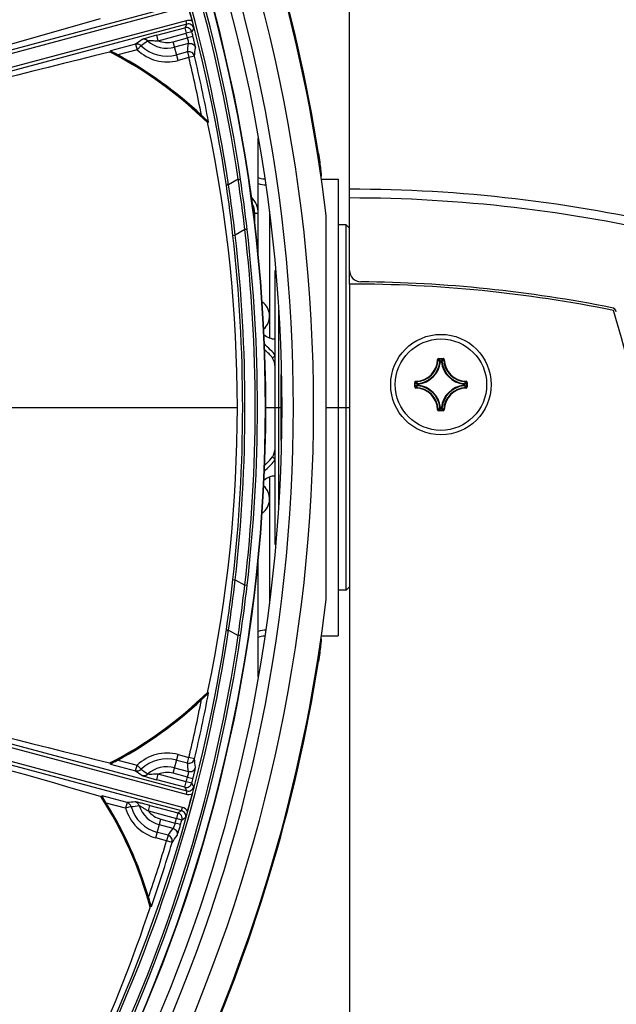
# Model space of a CAD drawing. Header units: millimetres. Extents: x 0 to 420, y 0 to 297.
# Tile 261 of 265: x 387 to 397, y 208 to 226. Entities that reach past the tile are written whole.
import ezdxf

# ---------------------------------------------------------------- set-up
doc = ezdxf.new("R2010")
doc.units = ezdxf.units.MM
doc.header["$LTSCALE"] = 23.1
doc.layers.get('0').update_dxf_attribs({"linetype": 'CONTINUOUS'})
for name, color, linetype in [('02___PRT_ALL_AXES', 7, 'CONTINUOUS'), ('03___PRT_ALL_CURVES', 7, 'CONTINUOUS'), ('AXES', 7, 'CONTINUOUS'), ('DIM_PILOTEES', 7, 'CONTINUOUS')]:
    doc.layers.add(name, color=color, linetype=linetype)
doc.styles.get("Standard").update_dxf_attribs({"font": 'txt', "width": 0.7})
doc.styles.add('TEXTSTYLE_4', font='txt')
doc.dimstyles.new('DIMSTYLE_6', dxfattribs={"dimtxt": 2.5, "dimasz": 3.5, "dimexe": 2, "dimexo": 0, "dimtad": 1, "dimlfac": 5, "dimdsep": 46, "dimtxsty": 'Standard', "dimblk": '_FILLED', "dimblk1": '_FILLED', "dimblk2": '_FILLED', "dimcen": 0.09, "dimazin": 2, "dimtp": 0.8, "dimtm": 0.8, "dimtfac": 1, "dimtofl": 0, "dimtmove": 0, "dimatfit": 3, "dimldrblk": '_FILLED', "dimfxl": 0, "dimtolj": 1, "dimarcsym": 0})
doc.dimstyles.new('DIMSTYLE_7', dxfattribs={"dimtxt": 2.5, "dimasz": 3.5, "dimexe": 2, "dimexo": 0, "dimtad": 1, "dimlfac": 5, "dimdsep": 46, "dimtxsty": 'Standard', "dimblk": '_FILLED', "dimblk1": '_FILLED', "dimblk2": '_FILLED', "dimcen": 0.09, "dimazin": 2, "dimtp": 0.5, "dimtm": 0.5, "dimtfac": 1, "dimtmove": 0, "dimatfit": 2, "dimldrblk": '_FILLED', "dimfxl": 0, "dimtolj": 1, "dimarcsym": 0})

# ---------------------------------------------------------------- blocks, each defined once
blk = doc.blocks.new('_FILLED')
at = {"color": 0, "linetype": 'ByBlock'}
blk.add_solid([(0, 0), (-1, 0.1429), (-1, -0.1429)], dxfattribs=at)
blk = doc.blocks.new('*D11')
at = {"layer": 'DIM_PILOTEES', "color": 2, "linetype": 'Continuous'}
for p, q in [((321.931, 202.543), (321.931, 257.134)), ((405.531, 202.543), (405.531, 257.134)), ((321.931, 255.134), (363.731, 255.134)), ((405.531, 255.134), (363.731, 255.134))]:
    blk.add_line(p, q, dxfattribs=at)
at = {"layer": 'DIM_PILOTEES', "color": 2, "linetype": 'Continuous', "xscale": 3.5, "yscale": 3.5, "zscale": 3.5, "rotation": 180}
blk.add_blockref('_FILLED', (321.931, 255.134), dxfattribs=at)
at = {"layer": 'DIM_PILOTEES', "color": 2, "linetype": 'Continuous', "xscale": 3.5, "yscale": 3.5, "zscale": 3.5}
blk.add_blockref('_FILLED', (405.531, 255.134), dxfattribs=at)
at = {"layer": 'DIM_PILOTEES', "color": 2, "linetype": 'Continuous', "insert": (363.731, 258.259), "char_height": 2.5, "width": 8.03571, "attachment_point": 2, "line_spacing_factor": 0.9}
blk.add_mtext('{\\ftxt;\\W0.0001;\\H0.0001;\\~}{\\ftxt;\\W2.1428571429;\\H2.5; }{\\ftxt;\\W0.0001;\\H0.0001;\\~}', dxfattribs=at)
blk = doc.blocks.new('*D12')
at = {"layer": 'DIM_PILOTEES', "color": 2, "linetype": 'Continuous'}
for p, q in [((363.731, 218.743), (400.658, 248.238)), ((385.914, 236.461), (363.731, 218.743)), ((341.548, 201.025), (363.731, 218.743))]:
    blk.add_line(p, q, dxfattribs=at)
at = {"layer": 'DIM_PILOTEES', "color": 2, "linetype": 'Continuous', "xscale": 3.5, "yscale": 3.5, "zscale": 3.5}
for p, rotation in [((385.914, 236.461), 38.6153868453), ((341.548, 201.025), 218.6153868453)]:
    blk.add_blockref('_FILLED', p, dxfattribs=dict(at, rotation=rotation))
at = {"layer": 'DIM_PILOTEES', "color": 2, "linetype": 'Continuous', "insert": (388.987, 242.915), "char_height": 2.5, "width": 18.66071, "attachment_point": 1, "rotation": 38.6154, "line_spacing_factor": 0.9, "style": 'TEXTSTYLE_4'}
blk.add_mtext('{\\ftxt;\\W0.0001;\\H0.0001;\\~}{\\ftxt;\\W1.3333333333;\\H2.5; }{\\ftxt;\\W0.0001;\\H0.0001;\\~}{\\ftxt;\\W0.0001;\\H0.0001;\\~}{\\ftxt;\\W3.6428571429;\\H2.5; }{\\ftxt;\\W0.0001;\\H0.0001;\\~}', dxfattribs=at)

msp = doc.modelspace()

# ---------------------------------------------------------------- linework, layer by layer
at = {"color": 7, "linetype": 'Continuous'}
for p, q in [((392.331, 220.9049), (392.331, 226.3491)), ((379.3597, 223.1185), (389.3899, 225.8061)), ((379.3757, 223.0588), (389.4059, 225.7463)), ((389.4676, 225.5161), (379.4374, 222.8286)), ((389.4836, 225.4564), (389.4676, 225.5161)), ((389.4836, 225.4564), (379.4534, 222.7688)), ((388.9544, 225.2603), (389.4459, 225.392)), ((389.4836, 225.4564), (389.4459, 225.392)), ((389.4459, 225.392), (389.4718, 225.2955)), ((389.6063, 225.3847), (389.5686, 225.3201)), ((388.9803, 225.1638), (388.9544, 225.2603)), ((388.9803, 225.1638), (389.4718, 225.2955)), ((389.2426, 225.1482), (389.4921, 225.2151)), ((389.5686, 225.3201), (389.4718, 225.2955)), ((389.5891, 225.2394), (389.4921, 225.2151)), ((388.1459, 224.9691), (388.1478, 224.9864)), ((388.5849, 225.1035), (388.1478, 224.9864)), ((388.6108, 225.007), (388.2734, 224.9166)), ((388.5849, 225.1035), (388.6108, 225.007)), ((388.6799, 225.0787), (388.6108, 225.007)), ((389.3302, 224.8212), (389.2426, 225.1482)), ((389.5086, 225.1163), (389.2684, 225.052)), ((388.1266, 224.9639), (388.1459, 224.9691)), ((389.4928, 224.9679), (389.3044, 224.9174)), ((389.5186, 224.8717), (389.3302, 224.8212)), ((389.4928, 224.9679), (389.5186, 224.8717)), ((389.6159, 224.8948), (389.5186, 224.8717)), ((389.8627, 223.7436), (389.8477, 223.7356)), ((390.731, 221.4349), (390.731, 223.4604)), ((391.7629, 223.1934), (391.7857, 223.1934)), ((390.3805, 222.7385), (390.2118, 222.6411)), ((391.8285, 222.7434), (392.131, 222.7434)), ((390.671, 222.1434), (390.731, 222.1434)), ((390.671, 221.9534), (390.671, 222.1434)), ((390.931, 222.1835), (390.931, 219.9611)), ((391.9211, 215.3795), (391.9211, 222.1073)), ((392.271, 221.9434), (392.131, 221.9434)), ((392.271, 221.9434), (392.331, 221.8834)), ((392.271, 215.5434), (392.271, 221.9434)), ((390.2892, 221.755), (390.329, 221.7595)), ((390.4979, 221.857), (390.329, 221.7595)), ((390.5376, 221.8616), (390.4979, 221.857)), ((391.031, 216.3453), (391.031, 221.1415)), ((391.091, 216.987), (391.091, 220.4998)), ((390.981, 219.6097), (391.031, 219.6553)), ((393.8717, 219.5832), (393.8817, 219.5829)), ((393.8916, 219.6026), (393.9704, 219.6026)), ((393.8916, 219.6026), (393.8916, 219.5926)), ((393.8916, 219.5926), (393.9704, 219.5926)), ((393.9229, 219.5492), (393.913, 219.5502)), ((393.9229, 219.5592), (393.939, 219.5592)), ((393.9229, 219.5492), (393.9229, 219.5592)), ((393.923, 219.5492), (393.939, 219.5492)), ((393.939, 219.5492), (393.939, 219.5592)), ((393.939, 219.5492), (393.9489, 219.5502)), ((393.9704, 219.6026), (393.9704, 219.5926)), ((393.9903, 219.5832), (393.9803, 219.5829)), ((391.131, 218.1664), (391.131, 219.3204)), ((393.4718, 219.1828), (393.4818, 219.1828)), ((393.4718, 219.104), (393.4718, 219.1828)), ((393.4818, 219.104), (393.4818, 219.1828)), ((393.4912, 219.2027), (393.4915, 219.1927)), ((393.5252, 219.1514), (393.5152, 219.1514)), ((393.5152, 219.1354), (393.5152, 219.1514)), ((393.5252, 219.1354), (393.5152, 219.1354)), ((393.5252, 219.1514), (393.5242, 219.1614)), ((393.5252, 219.1354), (393.5242, 219.1254)), ((393.5252, 219.1354), (393.5252, 219.1514)), ((394.3368, 219.1514), (394.3378, 219.1614)), ((394.3368, 219.1514), (394.3468, 219.1514)), ((394.3368, 219.1514), (394.3368, 219.1354)), ((394.3368, 219.1354), (394.3468, 219.1354)), ((394.3368, 219.1354), (394.3378, 219.1254)), ((394.3468, 219.1514), (394.3468, 219.1354)), ((394.3708, 219.2027), (394.3705, 219.1927)), ((394.3902, 219.1828), (394.3802, 219.1828)), ((394.3802, 219.1828), (394.3802, 219.104)), ((394.3902, 219.1828), (394.3902, 219.104)), ((393.4718, 219.104), (393.4818, 219.104)), ((393.4912, 219.0841), (393.4915, 219.0941)), ((394.3708, 219.0841), (394.3705, 219.0941)), ((394.3902, 219.104), (394.3802, 219.104)), ((379.9305, 218.7434), (390.3661, 218.7434)), ((393.8717, 218.7036), (393.8817, 218.7039)), ((393.9704, 218.6942), (393.8916, 218.6942)), ((393.8916, 218.6842), (393.8916, 218.6942)), ((393.9704, 218.6842), (393.8916, 218.6842)), ((393.9229, 218.7376), (393.913, 218.7366)), ((393.9229, 218.7376), (393.9229, 218.7276)), ((393.939, 218.7276), (393.9229, 218.7276)), ((393.939, 218.7376), (393.923, 218.7376)), ((393.939, 218.7376), (393.9489, 218.7366)), ((393.939, 218.7376), (393.939, 218.7276)), ((393.9704, 218.6842), (393.9704, 218.6942)), ((393.9903, 218.7036), (393.9803, 218.7039)), ((390.981, 217.8771), (391.031, 217.8315)), ((390.931, 217.5257), (390.931, 215.3033)), ((390.731, 214.0264), (390.731, 216.0519)), ((390.2892, 215.7318), (390.329, 215.7273)), ((390.329, 215.7273), (390.4979, 215.6298)), ((390.5376, 215.6252), (390.4979, 215.6298)), ((392.271, 215.5434), (392.131, 215.5434)), ((392.271, 215.5434), (392.331, 215.6034)), ((390.2118, 214.8457), (390.3805, 214.7483)), ((379.4374, 214.6582), (389.4676, 211.9707)), ((379.4534, 214.718), (389.4836, 212.0304)), ((391.8285, 214.7434), (392.131, 214.7434)), ((389.3899, 211.6807), (379.3597, 214.3683)), ((389.4059, 211.7405), (379.3757, 214.428)), ((391.7857, 214.2934), (391.7629, 214.2934)), ((389.8477, 213.7512), (389.8627, 213.7432)), ((388.2734, 212.5702), (388.6108, 212.4798)), ((389.2426, 212.3386), (389.3302, 212.6656)), ((389.3044, 212.5694), (389.4928, 212.5189)), ((389.3302, 212.6656), (389.5186, 212.6151)), ((389.4928, 212.5189), (389.5186, 212.6151)), ((389.6159, 212.592), (389.5186, 212.6151)), ((388.1266, 212.5229), (388.1459, 212.5177)), ((388.1478, 212.5004), (388.1459, 212.5177)), ((388.1478, 212.5004), (388.5849, 212.3833)), ((388.5849, 212.3833), (388.6108, 212.4798)), ((388.6799, 212.4081), (388.6108, 212.4798)), ((389.2684, 212.4348), (389.5086, 212.3705)), ((388.9544, 212.2265), (388.9803, 212.323)), ((389.4459, 212.0948), (388.9544, 212.2265)), ((389.4718, 212.1914), (388.9803, 212.323)), ((389.4921, 212.2717), (389.2426, 212.3386)), ((389.4921, 212.2717), (389.5891, 212.2474)), ((389.4459, 212.0948), (389.4718, 212.1914)), ((389.4836, 212.0304), (389.4459, 212.0948)), ((389.5686, 212.1667), (389.4718, 212.1914)), ((389.6063, 212.1021), (389.5686, 212.1667)), ((387.9685, 211.9327), (387.9878, 211.9275)), ((387.9878, 211.9275), (387.9981, 211.9416)), ((388.4352, 211.8245), (387.9981, 211.9416)), ((389.4836, 212.0304), (389.4676, 211.9707)), ((388.4093, 211.7279), (388.072, 211.8183)), ((388.4352, 211.8245), (388.4093, 211.7279)), ((388.5051, 211.7555), (388.4093, 211.7279)), ((388.8077, 211.6789), (388.8336, 211.7755)), ((388.8336, 211.7755), (389.3251, 211.6438)), ((389.3899, 211.6807), (389.4059, 211.7405)), ((388.8077, 211.6789), (389.2992, 211.5472)), ((388.9395, 211.2073), (389.0271, 211.5343)), ((389.0271, 211.5343), (389.2766, 211.4675)), ((389.3251, 211.6438), (389.2992, 211.5472)), ((389.3954, 211.5202), (389.2992, 211.5472)), ((389.3899, 211.6807), (389.3251, 211.6438)), ((389.4603, 211.5573), (389.3954, 211.5202)), ((389.2415, 211.3737), (389.0013, 211.4381)), ((389.3727, 211.4401), (389.2766, 211.4675)), ((389.1279, 211.1568), (388.9395, 211.2073)), ((389.1537, 211.253), (388.9652, 211.3035)), ((389.1537, 211.253), (389.1279, 211.1568)), ((389.2236, 211.1282), (389.1279, 211.1568)), ((388.8618, 210.0078), (388.8448, 210.0084))]:
    msp.add_line(p, q, dxfattribs=at)
msp.add_circle((393.931, 219.1434), 0.88, dxfattribs=at)
for centre, radius, start, end in [((363.731, 218.7434), 27.971, 334.63474, 25.36526), ((363.731, 218.7434), 28.3901, 6.80494, 24.56645), ((363.731, 218.7434), 28.4055, 9.01309, 24.55854), ((363.731, 218.7434), 27.6178, 335.07501, 24.92499), ((363.8948, 218.8405), 26.7709, 8.3724, 25.27098), ((363.8807, 218.8321), 26.8273, 8.37935, 25.27275), ((363.731, 218.7434), 27.1277, 335.0188, 24.9812), ((363.731, 218.7434), 27.1344, 335.02937, 24.97063), ((363.731, 218.7434), 27.4179, 335.07501, 24.92499), ((363.5813, 218.6548), 26.8885, 8.50716, 25.07083), ((363.5955, 218.6632), 26.912, 8.50024, 25.06899), ((392.331, 197.5434), 28.8057, 72.15232, 90), ((392.331, 197.5434), 28.8034, 72.18188, 90), ((363.731, 218.7434), 26.7158, 14.66537, 15.33463), ((326.9023, 435.2885), 218.4436, 283.915877, 286.23343), ((389.5095, 225.3599), 0.1618, 65.53973, 105.01277), ((389.4717, 225.2953), 0.1001, 14.35687, 104.92404), ((389.5095, 225.3599), 0.0998, 14.33349, 105.06158), ((412.2187, 192.2192), 40.4961, 125.50336, 125.70457), ((378.8735, 238.0878), 16.2912, 307.00931, 307.50671), ((388.726, 225.0898), 0.0999, 48.28337, 104.79585), ((389.1348, 225.5503), 0.5159, 228.43263, 285), ((389.1348, 225.5503), 0.4163, 248.21049, 285), ((363.731, 218.7434), 26.5616, 14.1019, 14.28078), ((363.731, 218.7434), 26.6615, 14.1019, 14.28078), ((388.6104, 225.007), 0.0999, 45.90499, 104.79401), ((389.1348, 225.5503), 0.7549, 226.03536, 285), ((389.1348, 225.5503), 0.6553, 226.03536, 285), ((357.6612, 228.425), 32.0189, 353.80167, 354.06882), ((357.6711, 228.3258), 32.1285, 353.86962, 354.13675), ((440.109, 12.7955), 218.4436, 103.76657, 106.084123), ((384.931, 218.7434), 7, 45.32322, 62.77508), ((384.931, 218.7434), 7.0068, 45.43644, 62.6882), ((384.931, 218.7434), 7.02, 46.77802, 61.56692), ((363.731, 218.7434), 26.5058, 11.12768, 13.36799), ((363.731, 218.7434), 26.6058, 10.83234, 13.36799), ((363.731, 218.7434), 26.5895, 10.77041, 10.82144), ((366.093, 218.7434), 24.2731, 348.1876, 11.8124), ((361.43, 218.4324), 29.269, 6.71935, 8.46014), ((361.6074, 218.496), 29.1253, 6.6358, 8.38179), ((390.8735, 223.1434), 0.4, 249.07262, 265.60574), ((365.5261, 218.947), 24.9218, 6.46927, 8.50403), ((365.3754, 218.8929), 25.1177, 6.55324, 8.58209), ((390.8735, 223.1434), 0.5, 253.43182, 270), ((390.331, 222.1434), 0.4, 0, 45.10039), ((392.331, 197.5434), 25.0218, 76.68177, 90), ((392.331, 197.5434), 24.8686, 76.68177, 90), ((390.331, 222.1434), 0.34, 0, 28.39953), ((363.731, 218.7434), 26.7285, 353.53055, 6.46945), ((363.731, 218.7434), 26.7684, 353.53055, 6.46945), ((363.731, 218.7434), 26.9474, 353.36496, 6.63504), ((363.731, 218.7434), 26.9874, 353.36496, 6.63504), ((392.531, 221.144), 0.2, 180, 269.51447), ((392.331, 197.5434), 23.4015, 78.67743, 89.51447), ((396.9058, 220.3914), 0.1, 16.11505, 78.67743), ((391.031, 220.2434), 0.3, 228.20433, 270), ((393.481, 219.5934), 0.3908, 271.50113, 358.49886), ((393.481, 219.5934), 0.4008, 271.50107, 358.49892), ((393.481, 219.5934), 0.4442, 276.51004, 353.49237), ((393.481, 219.5934), 0.4342, 276.7279, 353.27476), ((393.8916, 219.5826), 0.0199, 89.95331, 178.49632), ((393.0382, 218.7412), 1.1916, 42.76151, 44.93996), ((393.0058, 218.73), 1.2365, 42.11664, 44.239), ((393.923, 219.5492), 0.0101, 90.46116, 173.833), ((394.8562, 218.73), 1.2365, 135.76099, 137.88337), ((394.381, 219.5934), 0.4442, 186.50962, 263.49194), ((394.8239, 218.7411), 1.1917, 135.06013, 137.2384), ((394.381, 219.5934), 0.4342, 186.72717, 263.27401), ((394.381, 219.5934), 0.4008, 181.50107, 268.49892), ((394.381, 219.5934), 0.3908, 181.50113, 268.49887), ((394.3444, 220.0686), 1.2365, 225.76099, 227.88337), ((394.3444, 218.2182), 1.2365, 132.11664, 134.239), ((394.3332, 220.0363), 1.1917, 225.06013, 227.2384), ((394.3332, 218.2506), 1.1916, 132.76151, 134.93996), ((393.5252, 219.1514), 0.0101, 96.167, 179.53884), ((393.481, 218.6934), 0.4442, 6.50972, 83.49206), ((393.481, 218.6934), 0.4342, 6.72726, 83.27412), ((394.381, 218.6934), 0.4442, 96.50974, 173.49204), ((394.381, 218.6934), 0.4342, 96.72767, 173.27451), ((393.5288, 220.0362), 1.1916, 312.76151, 314.93996), ((393.5288, 218.2506), 1.1916, 45.06004, 47.23849), ((393.5176, 220.0686), 1.2365, 312.11664, 314.239), ((393.5176, 218.2182), 1.2365, 45.761, 47.88336), ((394.3702, 219.1828), 0.0199, 359.94602, 88.51498), ((393.4917, 219.104), 0.0199, 179.94591, 268.51539), ((393.481, 218.6934), 0.3908, 1.50114, 88.49886), ((393.481, 218.6934), 0.4008, 1.50107, 88.49892), ((394.381, 218.6934), 0.4008, 91.50108, 178.49892), ((394.381, 218.6934), 0.3908, 91.50113, 178.49887), ((394.3702, 219.104), 0.0199, 271.4969, 0.04933), ((393.8916, 218.7041), 0.0199, 181.45488, 270.06559), ((393.0381, 219.5457), 1.1917, 315.06013, 317.2384), ((393.0058, 219.5568), 1.2365, 315.76099, 317.88337), ((394.8562, 219.5568), 1.2365, 222.11664, 224.239), ((394.8238, 219.5456), 1.1916, 222.76151, 224.93996), ((393.9704, 218.7041), 0.0199, 269.92548, 358.56799), ((390.7616, 217.9973), 0.3163, 322.84996, 328.38241), ((391.031, 217.2434), 0.3, 90, 131.79567), ((365.5452, 218.5373), 24.9026, 351.49518, 353.53152), ((365.3933, 218.5915), 25.0996, 351.41718, 353.44749), ((361.4446, 219.0525), 29.2542, 351.53942, 353.28109), ((361.6206, 218.9891), 29.112, 351.61781, 353.3646), ((363.731, 218.7434), 28.3901, 335.43355, 353.19506), ((363.5812, 218.8321), 26.8885, 334.9292, 351.49282), ((363.5954, 218.8237), 26.9121, 334.93104, 351.49974), ((390.8735, 214.3434), 0.5, 90, 106.56818), ((440.109, 424.6913), 218.4436, 253.915877, 256.23343), ((363.8949, 218.6463), 26.7709, 334.729, 351.62763), ((363.8808, 218.6547), 26.8272, 334.72722, 351.62067), ((390.8735, 214.3434), 0.4, 94.39427, 110.92739), ((363.731, 218.7434), 28.4055, 335.44146, 350.98691), ((326.9023, 2.1983), 218.4436, 73.76657, 76.084123), ((363.731, 218.7434), 26.5895, 349.17856, 349.22959), ((384.931, 218.7434), 7, 297.22492, 314.67678), ((384.931, 218.7434), 7.0068, 297.3118, 314.56356), ((384.931, 218.7434), 7.02, 298.43308, 313.22198), ((363.731, 218.7434), 26.5058, 346.63201, 348.87232), ((363.731, 218.7434), 26.6058, 346.63201, 349.16766), ((389.1348, 211.9365), 0.7549, 75, 133.96464), ((389.1348, 211.9365), 0.6553, 75, 133.96464), ((357.6711, 209.161), 32.1285, 5.86325, 6.13038), ((388.6104, 212.4798), 0.0999, 255.20599, 314.09501), ((378.8753, 199.4013), 16.2883, 52.49325, 52.99074), ((389.1348, 211.9365), 0.5159, 75, 131.56737), ((357.6612, 209.0618), 32.0189, 5.93118, 6.19833), ((412.2318, 245.2859), 40.5186, 234.29549, 234.49659), ((388.726, 212.397), 0.0999, 255.20415, 311.71663), ((389.1348, 211.9365), 0.4163, 75, 111.78952), ((363.731, 218.7434), 26.5616, 345.71922, 345.8981), ((363.731, 218.7434), 26.6615, 345.71922, 345.8981), ((389.4717, 212.1915), 0.1001, 255.07596, 345.64313), ((389.5095, 212.1269), 0.0998, 254.93839, 345.66655), ((382.0907, 208.1434), 7, 15.32322, 32.77508), ((382.0907, 208.1434), 7.0068, 15.43644, 32.6882), ((363.731, 218.7434), 26.7158, 344.66537, 345.33463), ((382.0907, 208.1434), 7.02, 16.77802, 31.56692), ((389.1348, 211.9365), 0.7549, 196.03536, 255), ((392.4605, 171.5289), 40.4961, 95.50336, 95.70457), ((388.409, 211.7281), 0.0999, 15.90499, 74.79401), ((386.517, 227.9249), 16.2912, 277.00931, 277.50671), ((389.1348, 211.9365), 0.6553, 196.03536, 255), ((388.5505, 211.742), 0.0999, 18.28337, 74.79585), ((389.1348, 211.9365), 0.5159, 198.43263, 255), ((389.364, 211.5842), 0.1618, 35.53972, 75.01278), ((389.1348, 211.9365), 0.4163, 218.21049, 255), ((363.731, 218.7434), 26.5616, 344.1019, 344.28078), ((389.299, 211.5472), 0.1001, 344.35687, 74.92404), ((389.3641, 211.5842), 0.0998, 344.33349, 75.06158), ((363.3152, 230.1628), 32.0189, 323.80167, 324.06882), ((363.731, 218.7434), 26.6615, 344.1019, 344.28078), ((363.2742, 230.0719), 32.1285, 323.86962, 324.13675), ((363.731, 218.7434), 26.5058, 341.12768, 343.36799), ((363.731, 218.7434), 26.6058, 340.83234, 343.36799), ((365.8729, 217.5231), 24.1693, 335.1828, 341.82958), ((363.731, 218.7434), 26.5895, 340.77041, 340.82144)]:
    msp.add_arc(centre, radius, start, end, dxfattribs=at)
for points, knots in [([(389.5765, 225.5071), (389.5787, 225.4978), (389.5884, 225.4569), (389.5982, 225.4161), (389.6063, 225.3847)], [0, 0, 0, 0, 0.2282557, 1, 1, 1, 1]), ([(388.9544, 225.2603), (388.9261, 225.2527), (388.8713, 225.2379), (388.8052, 225.2195), (388.7583, 225.2056), (388.7312, 225.1976), (388.7129, 225.1911), (388.7031, 225.1882), (388.7005, 225.1863)], [0, 0, 0, 0, 0.3324984, 0.6437036, 0.7779401, 0.8875042, 0.9638414, 1, 1, 1, 1]), ([(388.7925, 225.1643), (388.7949, 225.1656), (388.804, 225.1653), (388.82, 225.1669), (388.8425, 225.1669), (388.8775, 225.1668), (388.9238, 225.1654), (388.9613, 225.1642), (388.9803, 225.1638)], [0, 0, 0, 0, 0.0438114, 0.1372903, 0.2609653, 0.4003009, 0.6970775, 1, 1, 1, 1]), ([(389.4921, 225.2151), (389.4949, 225.2033), (389.4996, 225.1813), (389.5057, 225.1516), (389.5077, 225.1309), (389.5099, 225.1195), (389.5086, 225.1163)], [0, 0, 0, 0, 0.3623405, 0.6754454, 0.8975327, 1, 1, 1, 1]), ([(389.6315, 225.0437), (389.6317, 225.046), (389.6307, 225.0527), (389.6274, 225.074), (389.6189, 225.1135), (389.6057, 225.172), (389.595, 225.2159), (389.5891, 225.2394)], [0, 0, 0, 0, 0.033935, 0.1007767, 0.323252, 0.6371751, 1, 1, 1, 1]), ([(388.2734, 224.9166), (388.2596, 224.9241), (388.2391, 224.9352), (388.2123, 224.9497), (388.1936, 224.96), (388.1767, 224.9692), (388.1642, 224.9762), (388.1562, 224.9809), (388.1517, 224.9834), (388.1496, 224.9852), (388.1478, 224.986), (388.1478, 224.9864)], [0, 0, 0, 0, 0.3281865, 0.4864115, 0.6364771, 0.7731718, 0.8881788, 0.9337259, 0.9687587, 0.9912576, 1, 1, 1, 1]), ([(389.5086, 225.1163), (389.5336, 225.123), (389.5911, 225.1157), (389.6254, 225.0688), (389.6315, 225.0437)], [0, 0, 0, 0, 0.5005916, 1, 1, 1, 1]), ([(389.6159, 224.8948), (389.6098, 224.9199), (389.5757, 224.9671), (389.5179, 224.9745), (389.4928, 224.9679)], [0, 0, 0, 0, 0.4994068, 1, 1, 1, 1]), ([(389.8627, 223.7436), (389.8622, 223.7433), (389.8603, 223.7456), (389.8571, 223.7475), (389.8521, 223.7524), (389.8432, 223.7603), (389.8303, 223.7725), (389.8136, 223.7882), (389.7956, 223.8051), (389.7704, 223.8288), (389.7513, 223.8468), (389.7385, 223.8589)], [0, 0, 0, 0, 0.0102124, 0.0371236, 0.0777065, 0.1285423, 0.2504112, 0.3884841, 0.5356166, 0.6879909, 1, 1, 1, 1]), ([(391.7857, 223.1934), (391.7938, 223.1427), (391.8076, 223.0492), (391.8225, 222.9373), (391.8294, 222.8666), (391.834, 222.8268), (391.8324, 222.8096), (391.8348, 222.7934), (391.8321, 222.7934)], [0, 0, 0, 0, 0.3815924, 0.7060706, 0.830785, 0.9234073, 0.9803342, 1, 1, 1, 1]), ([(390.4216, 222.7415), (390.418, 222.7399), (390.4128, 222.7372), (390.4051, 222.7349), (390.3997, 222.7314), (390.396, 222.7265), (390.3888, 222.7252), (390.3843, 222.7316), (390.3817, 222.7359), (390.3805, 222.7385)], [0, 0, 0, 0, 0.229917, 0.3431714, 0.4658547, 0.5946853, 0.6953804, 0.8354061, 1, 1, 1, 1]), ([(390.1739, 222.6325), (390.1772, 222.6346), (390.1838, 222.639), (390.1932, 222.644), (390.1972, 222.651), (390.2039, 222.6535), (390.2084, 222.6474), (390.2107, 222.6435), (390.2118, 222.6411)], [0, 0, 0, 0, 0.2356946, 0.477909, 0.6145008, 0.7128517, 0.8427527, 1, 1, 1, 1]), ([(391.031, 219.6553), (391.0078, 219.693), (390.9411, 219.7597), (390.8713, 219.8207), (390.839, 219.8571)], [0, 0, 0, 0, 0.4764227, 1, 1, 1, 1]), ([(390.981, 219.6097), (390.9643, 219.6356), (390.9186, 219.6849), (390.8698, 219.7299), (390.8445, 219.7553)], [0, 0, 0, 0, 0.4618509, 1, 1, 1, 1]), ([(391.031, 219.3884), (391.031, 219.4096), (391.0285, 219.4853), (391.0108, 219.5636), (390.981, 219.6097)], [0, 0, 0, 0, 0.2791987, 1, 1, 1, 1]), ([(393.8817, 219.5829), (393.8817, 219.5854), (393.8839, 219.5906), (393.8891, 219.5926), (393.8916, 219.5926)], [0, 0, 0, 0, 0.500008, 1, 1, 1, 1]), ([(393.939, 219.5592), (393.9414, 219.5592), (393.9463, 219.5573), (393.9487, 219.5526), (393.9489, 219.5502)], [0, 0, 0, 0, 0.4999439, 1, 1, 1, 1]), ([(393.9903, 219.5832), (393.9902, 219.5882), (393.9858, 219.5985), (393.9754, 219.6026), (393.9704, 219.6026)], [0, 0, 0, 0, 0.4999908, 1, 1, 1, 1]), ([(393.9704, 219.5926), (393.9729, 219.5926), (393.9781, 219.5906), (393.9803, 219.5854), (393.9803, 219.5829)], [0, 0, 0, 0, 0.5000089, 1, 1, 1, 1]), ([(393.4912, 219.2027), (393.4862, 219.2026), (393.4759, 219.1982), (393.4718, 219.1878), (393.4718, 219.1828)], [0, 0, 0, 0, 0.4999952, 1, 1, 1, 1]), ([(393.4818, 219.1828), (393.4818, 219.1853), (393.4838, 219.1905), (393.489, 219.1927), (393.4915, 219.1927)], [0, 0, 0, 0, 0.5000089, 1, 1, 1, 1]), ([(393.5242, 219.1254), (393.5218, 219.1257), (393.5171, 219.1281), (393.5152, 219.133), (393.5152, 219.1354)], [0, 0, 0, 0, 0.5000561, 1, 1, 1, 1]), ([(394.3378, 219.1614), (394.3402, 219.1611), (394.3449, 219.1587), (394.3468, 219.1538), (394.3468, 219.1514)], [0, 0, 0, 0, 0.5000561, 1, 1, 1, 1]), ([(394.3468, 219.1354), (394.3468, 219.133), (394.3449, 219.1281), (394.3402, 219.1257), (394.3378, 219.1254)], [0, 0, 0, 0, 0.4999439, 1, 1, 1, 1]), ([(394.3705, 219.1927), (394.373, 219.1927), (394.3782, 219.1905), (394.3802, 219.1853), (394.3802, 219.1828)], [0, 0, 0, 0, 0.500008, 1, 1, 1, 1]), ([(393.4915, 219.0941), (393.489, 219.0941), (393.4838, 219.0963), (393.4818, 219.1015), (393.4818, 219.104)], [0, 0, 0, 0, 0.500008, 1, 1, 1, 1]), ([(394.3802, 219.104), (394.3802, 219.1015), (394.3782, 219.0963), (394.373, 219.0941), (394.3705, 219.0941)], [0, 0, 0, 0, 0.5000088, 1, 1, 1, 1]), ([(393.8916, 218.6942), (393.8891, 218.6942), (393.8839, 218.6962), (393.8817, 218.7014), (393.8817, 218.7039)], [0, 0, 0, 0, 0.5000089, 1, 1, 1, 1]), ([(393.9229, 218.7276), (393.9206, 218.7276), (393.9156, 218.7295), (393.9133, 218.7342), (393.913, 218.7366)], [0, 0, 0, 0, 0.4999439, 1, 1, 1, 1]), ([(393.9489, 218.7366), (393.9487, 218.7342), (393.9463, 218.7295), (393.9414, 218.7276), (393.939, 218.7276)], [0, 0, 0, 0, 0.5000561, 1, 1, 1, 1]), ([(393.9803, 218.7039), (393.9803, 218.7014), (393.9781, 218.6962), (393.9729, 218.6942), (393.9704, 218.6942)], [0, 0, 0, 0, 0.5000081, 1, 1, 1, 1]), ([(390.981, 217.8771), (390.9904, 217.8916), (391.0245, 217.9606), (391.031, 218.0395), (391.031, 218.0984)], [0, 0, 0, 0, 0.2273499, 1, 1, 1, 1]), ([(390.8389, 217.6294), (390.8685, 217.6631), (390.9302, 217.7185), (390.9908, 217.7759), (391.0137, 217.8063)], [0, 0, 0, 0, 0.5401345, 1, 1, 1, 1]), ([(390.8445, 217.732), (390.8582, 217.7458), (390.9061, 217.7916), (390.9555, 217.8377), (390.981, 217.8771)], [0, 0, 0, 0, 0.2933435, 1, 1, 1, 1]), ([(390.1739, 214.8543), (390.1772, 214.8522), (390.1838, 214.8478), (390.1932, 214.8428), (390.1972, 214.8358), (390.2039, 214.8333), (390.2084, 214.8394), (390.2107, 214.8433), (390.2118, 214.8457)], [0, 0, 0, 0, 0.2356843, 0.4778789, 0.6144586, 0.712786, 0.8427059, 1, 1, 1, 1]), ([(390.4216, 214.7453), (390.418, 214.7469), (390.4128, 214.7496), (390.4051, 214.7519), (390.3997, 214.7554), (390.396, 214.7603), (390.3888, 214.7617), (390.3843, 214.7552), (390.3817, 214.7509), (390.3805, 214.7483)], [0, 0, 0, 0, 0.229903, 0.3431544, 0.4658615, 0.5947166, 0.6953823, 0.8354134, 1, 1, 1, 1]), ([(391.8321, 214.6934), (391.8348, 214.6934), (391.8324, 214.6772), (391.834, 214.66), (391.8294, 214.6202), (391.8225, 214.5495), (391.8076, 214.4376), (391.7938, 214.3441), (391.7857, 214.2934)], [0, 0, 0, 0, 0.0196632, 0.0765883, 0.1692081, 0.2939233, 0.6184035, 1, 1, 1, 1]), ([(389.7385, 213.6279), (389.7513, 213.64), (389.7704, 213.658), (389.7956, 213.6817), (389.8136, 213.6986), (389.8303, 213.7143), (389.8432, 213.7265), (389.8521, 213.7344), (389.8571, 213.7393), (389.8603, 213.7412), (389.8622, 213.7435), (389.8627, 213.7432)], [0, 0, 0, 0, 0.3120091, 0.4643834, 0.6115159, 0.7495888, 0.8714578, 0.9222935, 0.9628765, 0.9897876, 1, 1, 1, 1]), ([(388.1478, 212.5004), (388.1478, 212.5008), (388.1496, 212.5016), (388.1517, 212.5034), (388.1562, 212.5059), (388.1642, 212.5106), (388.1767, 212.5176), (388.1936, 212.5268), (388.2123, 212.5371), (388.2391, 212.5516), (388.2596, 212.5627), (388.2734, 212.5702)], [0, 0, 0, 0, 0.0087421, 0.0312408, 0.0662731, 0.1118196, 0.2268265, 0.3635216, 0.5135875, 0.6718129, 1, 1, 1, 1]), ([(389.4928, 212.5189), (389.5179, 212.5123), (389.5757, 212.5197), (389.6098, 212.5669), (389.6159, 212.592)], [0, 0, 0, 0, 0.5005932, 1, 1, 1, 1]), ([(389.5086, 212.3705), (389.5336, 212.3638), (389.5911, 212.3711), (389.6254, 212.418), (389.6315, 212.4431)], [0, 0, 0, 0, 0.5005916, 1, 1, 1, 1]), ([(389.5891, 212.2474), (389.595, 212.2709), (389.6057, 212.3148), (389.6189, 212.3733), (389.6274, 212.4128), (389.6307, 212.4341), (389.6317, 212.4408), (389.6315, 212.4431)], [0, 0, 0, 0, 0.3628249, 0.676748, 0.8992233, 0.966065, 1, 1, 1, 1]), ([(388.7005, 212.3005), (388.7031, 212.2986), (388.7129, 212.2957), (388.7312, 212.2892), (388.7583, 212.2812), (388.8052, 212.2673), (388.8713, 212.2489), (388.9261, 212.2341), (388.9544, 212.2265)], [0, 0, 0, 0, 0.0361588, 0.1124978, 0.2220637, 0.3563021, 0.667505, 1, 1, 1, 1]), ([(388.9803, 212.323), (388.9613, 212.3226), (388.9238, 212.3214), (388.8775, 212.32), (388.8425, 212.3199), (388.82, 212.3199), (388.804, 212.3215), (388.7949, 212.3212), (388.7925, 212.3225)], [0, 0, 0, 0, 0.3028277, 0.5995932, 0.7389288, 0.8626434, 0.9561667, 1, 1, 1, 1]), ([(389.5086, 212.3705), (389.5099, 212.3673), (389.5077, 212.3559), (389.5057, 212.3352), (389.4996, 212.3055), (389.4949, 212.2835), (389.4921, 212.2717)], [0, 0, 0, 0, 0.1024672, 0.3245545, 0.6376593, 1, 1, 1, 1]), ([(389.6063, 212.1021), (389.6034, 212.0909), (389.5932, 212.0502), (389.5835, 212.0093), (389.5765, 211.9797)], [0, 0, 0, 0, 0.2758313, 1, 1, 1, 1]), ([(388.072, 211.8183), (388.0637, 211.8317), (388.0515, 211.8516), (388.0356, 211.8776), (388.0245, 211.8958), (388.0145, 211.9123), (388.0071, 211.9245), (388.0026, 211.9326), (387.9999, 211.937), (387.999, 211.9397), (387.9978, 211.9413), (387.9981, 211.9416)], [0, 0, 0, 0, 0.3281865, 0.4864115, 0.6364771, 0.7731718, 0.8881788, 0.9337259, 0.9687587, 0.9912576, 1, 1, 1, 1]), ([(388.8336, 211.7755), (388.8053, 211.7831), (388.7504, 211.7976), (388.6839, 211.8147), (388.6364, 211.8262), (388.6089, 211.8328), (388.5898, 211.8363), (388.5799, 211.8387), (388.5767, 211.8384)], [0, 0, 0, 0, 0.3324984, 0.6437036, 0.7779401, 0.8875042, 0.9638414, 1, 1, 1, 1]), ([(388.6454, 211.7733), (388.6481, 211.7732), (388.6558, 211.7684), (388.6704, 211.7618), (388.6899, 211.7506), (388.7202, 211.733), (388.7596, 211.7086), (388.7915, 211.6888), (388.8077, 211.6789)], [0, 0, 0, 0, 0.0438114, 0.1372903, 0.2609653, 0.4003009, 0.6970775, 1, 1, 1, 1]), ([(389.4957, 211.6782), (389.4929, 211.669), (389.4809, 211.6288), (389.469, 211.5885), (389.4603, 211.5573)], [0, 0, 0, 0, 0.2282556, 1, 1, 1, 1]), ([(389.2766, 211.4675), (389.2731, 211.4559), (389.2662, 211.4344), (389.2566, 211.4057), (389.248, 211.3868), (389.2443, 211.3758), (389.2415, 211.3737)], [0, 0, 0, 0, 0.3623405, 0.6754454, 0.8975327, 1, 1, 1, 1]), ([(389.2415, 211.3737), (389.2665, 211.367), (389.3127, 211.3319), (389.3189, 211.2741), (389.3117, 211.2494)], [0, 0, 0, 0, 0.5005916, 1, 1, 1, 1]), ([(389.3117, 211.2494), (389.313, 211.2512), (389.3155, 211.2576), (389.3233, 211.2776), (389.3356, 211.3161), (389.3535, 211.3734), (389.3661, 211.4168), (389.3727, 211.4401)], [0, 0, 0, 0, 0.033935, 0.1007767, 0.323252, 0.6371751, 1, 1, 1, 1]), ([(389.2236, 211.1282), (389.231, 211.153), (389.225, 211.211), (389.1787, 211.2463), (389.1537, 211.253)], [0, 0, 0, 0, 0.4994068, 1, 1, 1, 1]), ([(388.8618, 210.0078), (388.8612, 210.0079), (388.8608, 210.0107), (388.8589, 210.014), (388.857, 210.0208), (388.8533, 210.0321), (388.8482, 210.049), (388.8415, 210.071), (388.8344, 210.0947), (388.8245, 210.1278), (388.817, 210.1529), (388.8119, 210.1698)], [0, 0, 0, 0, 0.0102124, 0.0371236, 0.0777065, 0.1285423, 0.2504112, 0.3884841, 0.5356166, 0.6879909, 1, 1, 1, 1])]:
    msp.add_open_spline(points, degree=3, knots=knots, dxfattribs=at)
msp.add_open_spline([(389.4676, 211.9707), (389.5027, 211.9612), (389.5433, 211.9646), (389.5765, 211.9797)], degree=3, dxfattribs=at)
at = {"layer": '02___PRT_ALL_AXES', "color": 7, "linetype": 'Continuous'}
for p, q in [((392.131, 222.7434), (392.131, 214.7434)), ((392.331, 220.9049), (392.331, 195.2989))]:
    msp.add_line(p, q, dxfattribs=at)
for centre, radius, start, end in [((392.331, 197.5434), 23.3615, 78.58802, 90), ((335.131, 202.5434), 64.3615, 347.905506, 16.147481)]:
    msp.add_arc(centre, radius, start, end, dxfattribs=at)
at = {"layer": '02___PRT_ALL_AXES', "color": 2, "linetype": 'Continuous'}
for centre, start, end in [((390.631, 220.3434), 310.74267, 55.24206), ((390.631, 217.1434), 304.75794, 49.25733)]:
    msp.add_arc(centre, 0.3, start, end, dxfattribs=at)
at = {"layer": '03___PRT_ALL_CURVES', "color": 4, "linetype": 'Continuous'}
for p, q in [((390.8653, 218.7429), (391.1489, 218.7429)), ((391.9211, 218.7429), (392.331, 218.7429))]:
    msp.add_line(p, q, dxfattribs=at)
at = {"layer": 'AXES', "color": 7, "linetype": 'Continuous'}
msp.add_circle((393.931, 219.1434), 0.8, dxfattribs=at)

# ---------------------------------------------------------------- dimensions: what is measured, and where the dimension line sits
at = {"layer": 'DIM_PILOTEES', "color": 2, "linetype": 'Continuous'}
dim = msp.add_linear_dim(base=(405.531, 255.1343), p1=(321.931, 202.5434), p2=(405.531, 202.5434), text='{\\ftxt;\\W0.0001;\\H0.0001;\\~}{\\ftxt;\\W2.1428571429;\\H2.5; }{\\ftxt;\\W0.0001;\\H0.0001;\\~}', dimstyle='DIMSTYLE_6', dxfattribs=at)
dim.commit()
dim.dimension.update_dxf_attribs({"geometry": '*D11', "text_midpoint": (363.3739, 255.1343), "dimtype": 160})
dim = msp.add_diameter_dim_2p(p1=(385.9137, 236.4614), p2=(341.5483, 201.0254), text='{\\ftxt;\\W0.0001;\\H0.0001;\\~}{\\ftxt;\\W1.3333333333;\\H2.5; }{\\ftxt;\\W0.0001;\\H0.0001;\\~}{\\ftxt;\\W0.0001;\\H0.0001;\\~}{\\ftxt;\\W3.6428571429;\\H2.5; }{\\ftxt;\\W0.0001;\\H0.0001;\\~}', dimstyle='DIMSTYLE_7', override={"dimpost": '<>'}, dxfattribs=at)
dim.commit()
dim.dimension.update_dxf_attribs({"geometry": '*D12', "text_midpoint": (393.1516, 243.0424), "dimtype": 163})

doc.saveas('drawing.dxf')
